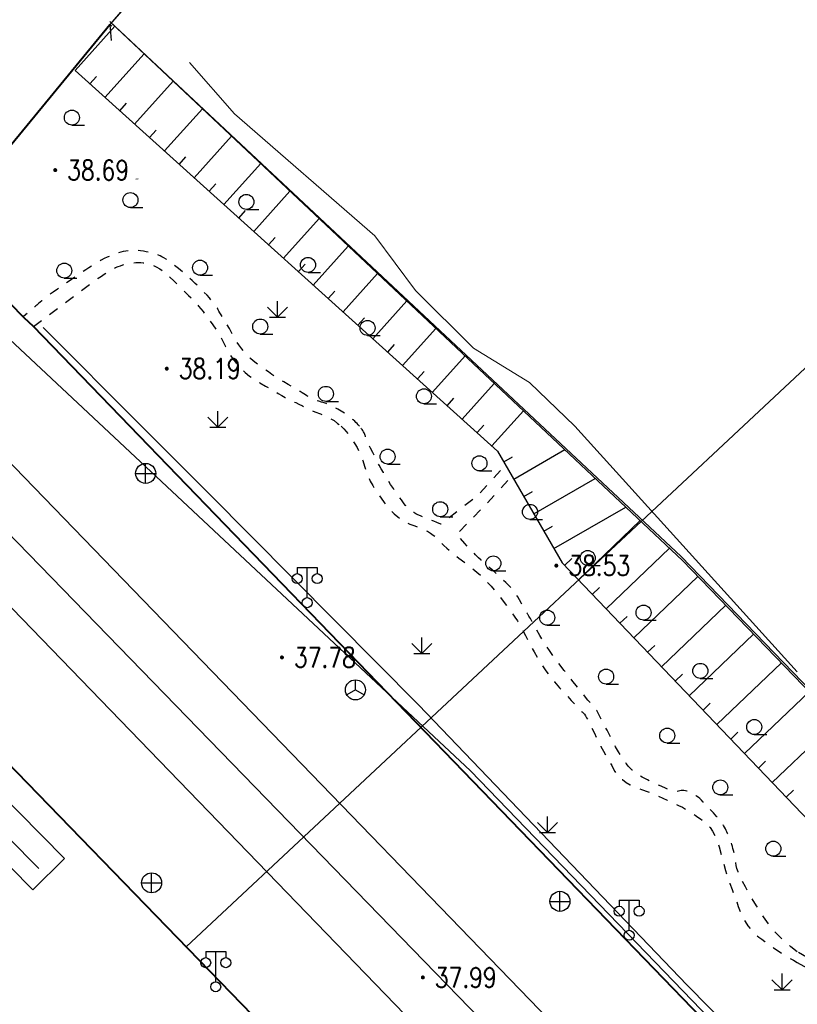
# Model space of a CAD drawing. Extents: x 39508475 to 39522402, y 3783947 to 3795549.
# Tile 269 of 323: x 39520672 to 39520750, y 3788692 to 3788791. Entities that reach past the tile are written whole.
import ezdxf
from ezdxf.enums import TextEntityAlignment as Align

# ---------------------------------------------------------------- set-up
doc = ezdxf.new("R2010")
doc.units = 0
doc.linetypes.add('X6', pattern=[2, 1, -1])
doc.layers.get('0').update_dxf_attribs({"linetype": 'CONTINUOUS'})
doc.layers.add('ASSIST', color=7, linetype='CONTINUOUS', plot=False)
for name, color, linetype in [('DLDW', 14, 'CONTINUOUS'), ('DLSS', 4, 'CONTINUOUS'), ('DMTZ', 3, 'CONTINUOUS'), ('GCD', 1, 'CONTINUOUS'), ('JCDL_GXD', 4, 'CONTINUOUS'), ('JCDL_JMDD_F', 231, 'CONTINUOUS'), ('JCDL_JTX_F', 100, 'CONTINUOUS'), ('JMD', 6, 'CONTINUOUS'), ('SXSS', 5, 'CONTINUOUS'), ('ZBTZ', 3, 'CONTINUOUS'), ('断面线', 2, 'CONTINUOUS')]:
    doc.layers.add(name, color=color, linetype=linetype)
doc.layers.add('JCDL_ZBX', color=3, linetype='CONTINUOUS', lineweight=0)
doc.styles.add('HZ', font='rs', dxfattribs={"width": 0.8, "bigfont": 'hztxt'})
doc.linetypes.add('1161', pattern='A,0,[149,AAA.SHX,S=0.15,R=0,X=0,Y=0],-1.6', length=1.6)
doc.linetypes.add('X4', pattern='A,0,-1e-09,[149,symbolx.shx,S=0.15,R=0,X=0,Y=0],-1.6', length=1.6)
doc.linetypes.add('X49', pattern='A,0,[5,symbolt.shx,S=1,R=0,X=0,Y=0],-10', length=10)

# ---------------------------------------------------------------- blocks, each defined once
blk = doc.blocks.new('9330003')
at = {"color": 0}
blk.add_line((0, -0.75), (1.25, -0.75), dxfattribs=at)
blk.add_circle((0, 0), 0.75, dxfattribs=at)
blk = doc.blocks.new('3521000')
at = {"color": 0}
for p, q in [((-1, 3.5), (1, 3.5)), ((0, 0.5), (0, 3.5))]:
    blk.add_line(p, q, dxfattribs=at)
at = {"color": 0, "linetype": 'Continuous', "flags": 128}
for points in [[(-1, 3.5), (-1, 2.9)], [(1, 3.5), (1, 2.9)]]:
    blk.add_lwpolyline(points, dxfattribs=at)
at = {"color": 0}
for centre in [(-1, 2.4), (1, 2.4), (0, 0)]:
    blk.add_circle(centre, 0.5, dxfattribs=at)
blk = doc.blocks.new('5250000')
at = {"color": 0}
for q in [(0, 1), (-0.866, -0.5), (0.866, -0.5)]:
    blk.add_line((0, 0), q, dxfattribs=at)
blk.add_circle((0, 0), 1, dxfattribs=at)
blk = doc.blocks.new('5441000')
at = {"color": 0}
for p, q in [((0, -1), (0, 1)), ((-1, 0), (1, 0))]:
    blk.add_line(p, q, dxfattribs=at)
blk.add_circle((0, 0), 1, dxfattribs=at)
blk = doc.blocks.new('gc124')
for p, q in [((-1, 1), (0, 0)), ((0, 0), (0, 1.6)), ((0, 0), (1, 1)), ((-0.8, 0), (0.8, 0))]:
    blk.add_line(p, q)
blk = doc.blocks.new('gc200')
at = {"const_width": 0.2}
blk.add_lwpolyline([(-0.1, 0, 1), (0.1, 0, 1)], format="xyb", close=True, dxfattribs=at)

msp = doc.modelspace()

# ---------------------------------------------------------------- linework, layer by layer
at = {"layer": 'ASSIST', "linetype": 'X4', "flags": 128}
msp.add_lwpolyline([(39521549.4478, 3787866.94308), (39521485.23082, 3787955.74028), (39521418.15135, 3788036.68452), (39521316.64976, 3788142.38434), (39521202.54916, 3788258.77978), (39521068.85743, 3788396.51837), (39520980.51679, 3788487.63202), (39520896.91066, 3788573.46943), (39520797.87919, 3788675.15176), (39520738.54228, 3788736.60369), (39520681.49925, 3788790.2448)], dxfattribs=at)
at = {"layer": 'DLSS', "linetype": 'Continuous'}
for p, q in [((39520737.42181, 3788854.77108), (39520681.36781, 3788790.10809)), ((39520681.36781, 3788790.10809), (39520681.48162, 3788788.51214))]:
    msp.add_line(p, q, dxfattribs=at)
at = {"layer": 'DLSS', "linetype": 'Continuous', "lineweight": 40}
for points in [[(39520683.33749, 3788750.00009), (39520673.7178, 3788759.94608), (39520672.7978, 3788760.83109), (39520664.3288, 3788769.42909), (39520681.36781, 3788790.10809)], [(39520749.9998, 3788681.07652), (39520683.33749, 3788750.00009)], [(39520647.43681, 3788740.81908), (39520712.66681, 3788673.62409), (39520727.5838, 3788658.12608), (39520749.9998, 3788635.00021)]]:
    msp.add_lwpolyline(points, dxfattribs=at)
at = {"layer": 'DLSS', "linetype": 'X6', "flags": 128}
for points in [[(39520706.29845, 3788750.00009), (39520706.25673, 3788750.04812), (39520706.16343, 3788750.14859), (39520706.05225, 3788750.26265), (39520705.93179, 3788750.38122), (39520705.80367, 3788750.49865), (39520705.65529, 3788750.62582), (39520705.47536, 3788750.77298), (39520705.29037, 3788750.92037), (39520705.12293, 3788751.04843), (39520704.95885, 3788751.16755), (39520704.78369, 3788751.28868), (39520704.60939, 3788751.40552), (39520704.44852, 3788751.50852), (39520704.28714, 3788751.60617), (39520704.11136, 3788751.70731), (39520703.93286, 3788751.80658), (39520703.76123, 3788751.8972), (39520703.58102, 3788751.98693), (39520703.3773, 3788752.0836), (39520703.16657, 3788752.17843), (39520702.96004, 3788752.26127), (39520702.73876, 3788752.33889), (39520702.48472, 3788752.41838), (39520702.23017, 3788752.49815), (39520702.00696, 3788752.57682), (39520701.79679, 3788752.66167), (39520701.58053, 3788752.75954), (39520701.37324, 3788752.85882), (39520701.19679, 3788752.94895), (39520701.03721, 3788753.03759), (39520700.87943, 3788753.13252), (39520700.71804, 3788753.23189), (39520700.54488, 3788753.33719), (39520700.34281, 3788753.45876), (39520700.09656, 3788753.60585), (39520699.82425, 3788753.76812), (39520699.52432, 3788753.94663), (39520699.16647, 3788754.15941), (39520698.72417, 3788754.42224), (39520698.27455, 3788754.693), (39520697.88923, 3788754.93554), (39520697.53745, 3788755.17021), (39520697.1863, 3788755.41789), (39520696.84911, 3788755.66068), (39520696.54976, 3788755.87698), (39520696.26337, 3788756.08483), (39520695.96424, 3788756.30283), (39520695.66878, 3788756.52876), (39520695.39617, 3788756.7664), (39520695.12281, 3788757.03892), (39520694.82515, 3788757.36722), (39520694.52405, 3788757.72826), (39520694.23776, 3788758.12374), (39520693.94077, 3788758.59345), (39520693.60821, 3788759.17233), (39520693.2864, 3788759.74542), (39520693.02979, 3788760.1934), (39520692.81972, 3788760.54787), (39520692.63453, 3788760.84653), (39520692.47186, 3788761.10576), (39520692.34636, 3788761.31212), (39520692.24935, 3788761.48056), (39520692.17028, 3788761.62851), (39520692.09063, 3788761.77279), (39520691.99143, 3788761.92746), (39520691.8618, 3788762.10781), (39520691.69285, 3788762.32748), (39520691.50379, 3788762.56276), (39520691.2986, 3788762.80169), (39520691.0568, 3788763.06693), (39520690.76027, 3788763.37937), (39520690.45291, 3788763.69649), (39520690.17043, 3788763.97927), (39520689.88848, 3788764.25132), (39520689.58267, 3788764.53696), (39520689.26852, 3788764.82415), (39520688.95529, 3788765.10203), (39520688.61378, 3788765.3958), (39520688.21662, 3788765.72963), (39520687.82486, 3788766.05198), (39520687.50359, 3788766.30263), (39520687.22856, 3788766.49912), (39520686.97252, 3788766.66254), (39520686.73811, 3788766.80273), (39520686.54433, 3788766.91199), (39520686.3764, 3788766.99798), (39520686.21786, 3788767.0699), (39520686.05986, 3788767.13447), (39520685.89399, 3788767.19284), (39520685.7041, 3788767.24997), (39520685.47561, 3788767.31088), (39520685.23249, 3788767.36961), (39520684.98766, 3788767.41857), (39520684.71811, 3788767.46152), (39520684.40242, 3788767.50262), (39520684.08241, 3788767.53614), (39520683.79662, 3788767.55057), (39520683.52115, 3788767.54571), (39520683.23142, 3788767.5226), (39520682.94631, 3788767.48854), (39520682.68817, 3788767.44257), (39520682.4351, 3788767.37941), (39520682.16484, 3788767.29492), (39520681.89342, 3788767.20154), (39520681.63597, 3788767.10502), (39520681.36957, 3788766.99609), (39520681.0719, 3788766.86628), (39520680.77058, 3788766.72688), (39520680.49046, 3788766.58196), (39520680.20712, 3788766.4175), (39520679.89632, 3788766.2208), (39520679.57902, 3788766.01471), (39520679.27126, 3788765.81503), (39520678.94507, 3788765.60362), (39520678.57365, 3788765.3631), (39520678.17765, 3788765.10413), (39520677.75913, 3788764.82342), (39520677.27712, 3788764.49295), (39520676.69481, 3788764.08795), (39520676.12512, 3788763.68899), (39520675.69051, 3788763.38122), (39520675.36145, 3788763.14335), (39520675.1015, 3788762.94953), (39520674.88112, 3788762.78136), (39520674.7006, 3788762.63982), (39520674.54636, 3788762.51385), (39520674.40309, 3788762.3914), (39520674.27077, 3788762.27648), (39520674.1577, 3788762.17883), (39520674.05489, 3788762.09072), (39520673.95267, 3788762.00382), (39520673.85705, 3788761.92255), (39520673.779, 3788761.85554), (39520673.71267, 3788761.7977), (39520673.65145, 3788761.74335), (39520673.59183, 3788761.69019), (39520673.53154, 3788761.63684), (39520673.46489, 3788761.57828), (39520673.3866, 3788761.50986), (39520673.29015, 3788761.42569), (39520673.15529, 3788761.30801), (39520672.96626, 3788761.14305), (39520672.71084, 3788760.92016)], [(39520673.7178, 3788759.94608), (39520676.51787, 3788762.04524), (39520678.45094, 3788763.48795), (39520679.62659, 3788764.35522), (39520680.20377, 3788764.76557), (39520680.53702, 3788764.99232), (39520680.79657, 3788765.17007), (39520681.00064, 3788765.31142), (39520681.17105, 3788765.43132), (39520681.33246, 3788765.53974), (39520681.50274, 3788765.63794), (39520681.69852, 3788765.73425), (39520681.93478, 3788765.83715), (39520682.18109, 3788765.93714), (39520682.41461, 3788766.02256), (39520682.6561, 3788766.10018), (39520682.92582, 3788766.1773), (39520683.1972, 3788766.24621), (39520683.44491, 3788766.293), (39520683.69015, 3788766.32023), (39520683.9543, 3788766.33173), (39520684.21517, 3788766.33461), (39520684.44807, 3788766.3295), (39520684.67249, 3788766.31526), (39520684.90846, 3788766.29136), (39520685.14969, 3788766.25309), (39520685.39389, 3788766.18492), (39520685.66414, 3788766.07801), (39520685.9818, 3788765.92608), (39520686.33087, 3788765.72704), (39520686.71908, 3788765.4432), (39520687.18593, 3788765.0411), (39520687.76578, 3788764.49495), (39520688.3476, 3788763.93131), (39520688.82185, 3788763.4635), (39520689.22404, 3788763.05565), (39520689.59436, 3788762.66799), (39520689.93106, 3788762.30679), (39520690.207, 3788761.99831), (39520690.44299, 3788761.71804), (39520690.66242, 3788761.43964), (39520690.87803, 3788761.15676), (39520691.09963, 3788760.85969), (39520691.34841, 3788760.51951), (39520691.64381, 3788760.11009), (39520691.95183, 3788759.6646), (39520692.24801, 3788759.18896), (39520692.55906, 3788758.63623), (39520692.91071, 3788757.96452), (39520693.273, 3788757.29152), (39520693.62399, 3788756.73399), (39520693.99556, 3788756.24926), (39520694.41825, 3788755.78997), (39520694.85929, 3788755.36216), (39520695.2998, 3788754.99568), (39520695.78089, 3788754.66131), (39520696.34105, 3788754.32774), (39520696.89707, 3788754.01222), (39520697.36265, 3788753.74565), (39520697.77387, 3788753.50713), (39520698.17038, 3788753.27394), (39520698.53981, 3788753.05815), (39520698.8493, 3788752.88499), (39520699.12286, 3788752.74177), (39520699.38686, 3788752.61385), (39520699.65026, 3788752.489), (39520699.92158, 3788752.35728), (39520700.22683, 3788752.20584), (39520700.58981, 3788752.02308), (39520700.97847, 3788751.83179), (39520701.38019, 3788751.64831), (39520701.83358, 3788751.45614), (39520702.37388, 3788751.23933), (39520702.91158, 3788751.01513), (39520703.3552, 3788750.79517), (39520703.73849, 3788750.55926), (39520704.09912, 3788750.28822), (39520704.43095, 3788750.01061), (39520704.44206, 3788750.00009)], [(39520704.44206, 3788750.00009), (39520704.70607, 3788749.74999), (39520704.94554, 3788749.48341), (39520705.17275, 3788749.1883), (39520705.39061, 3788748.88331), (39520705.59496, 3788748.57967), (39520705.80379, 3788748.2491), (39520706.03481, 3788747.86509), (39520706.26132, 3788747.45815), (39520706.45325, 3788747.04148), (39520706.6257, 3788746.57534), (39520706.79503, 3788746.02321), (39520706.96722, 3788745.46627), (39520707.15044, 3788744.98206), (39520707.36269, 3788744.5313), (39520707.62011, 3788744.07252), (39520707.89141, 3788743.62503), (39520708.15575, 3788743.21668), (39520708.43729, 3788742.81252), (39520708.75902, 3788742.37731), (39520709.09011, 3788741.9544), (39520709.40682, 3788741.59638), (39520709.73755, 3788741.27512), (39520710.10981, 3788740.96009), (39520710.49796, 3788740.66745), (39520710.88838, 3788740.43027), (39520711.31775, 3788740.23092), (39520711.82019, 3788740.04934), (39520712.31551, 3788739.87643), (39520712.71814, 3788739.70968), (39520713.05809, 3788739.53403), (39520713.3695, 3788739.33496), (39520713.64801, 3788739.13697), (39520713.86442, 3788738.96536), (39520714.03388, 3788738.80626), (39520714.17457, 3788738.64498), (39520714.3162, 3788738.47821), (39520714.48917, 3788738.29854), (39520714.71221, 3788738.08812), (39520715.00081, 3788737.83109), (39520715.33415, 3788737.54546), (39520715.72523, 3788737.22761), (39520716.21533, 3788736.84519), (39520716.83928, 3788736.37007), (39520717.47587, 3788735.87803), (39520718.01346, 3788735.43209), (39520718.49416, 3788734.99436), (39520718.96381, 3788734.5264), (39520719.42223, 3788734.04007), (39520719.86078, 3788733.53333), (39520720.31881, 3788732.95716), (39520720.8344, 3788732.26706), (39520721.31799, 3788731.60729), (39520721.65581, 3788731.14505), (39520721.86746, 3788730.85336), (39520721.98081, 3788730.69408), (39520722.05037, 3788730.59396), (39520722.09761, 3788730.52442), (39520722.12511, 3788730.48147), (39520722.13674, 3788730.45938), (39520722.14771, 3788730.43674), (39520722.17274, 3788730.3917), (39520722.21532, 3788730.31821), (39520722.27781, 3788730.21208), (39520722.37818, 3788730.03319), (39520722.56305, 3788729.68643), (39520722.85664, 3788729.12565), (39520723.27605, 3788728.31861), (39520723.72295, 3788727.47449), (39520724.1198, 3788726.77445), (39520724.49956, 3788726.16488), (39520724.89633, 3788725.58626), (39520725.30769, 3788725.02555), (39520725.74219, 3788724.48323), (39520726.24236, 3788723.91013), (39520726.84642, 3788723.25907), (39520727.42773, 3788722.64311), (39520727.84246, 3788722.20184), (39520728.11571, 3788721.90835), (39520728.28181, 3788721.72608), (39520728.39766, 3788721.59852), (39520728.48224, 3788721.51048), (39520728.54087, 3788721.45697), (39520728.58059, 3788721.43076), (39520728.61856, 3788721.40374), (39520728.67062, 3788721.34719), (39520728.7428, 3788721.2534), (39520728.8398, 3788721.11709), (39520728.96516, 3788720.91747), (39520729.14383, 3788720.58591), (39520729.39689, 3788720.08058), (39520729.74057, 3788719.37101), (39520730.09542, 3788718.64048), (39520730.39049, 3788718.0564), (39520730.64844, 3788717.57621), (39520730.89436, 3788717.15054), (39520731.12117, 3788716.76492), (39520731.30732, 3788716.43514), (39520731.46687, 3788716.13495), (39520731.61561, 3788715.83617), (39520731.77307, 3788715.5467), (39520731.96532, 3788715.28144), (39520732.2132, 3788715.01759), (39520732.53388, 3788714.73224), (39520732.89878, 3788714.45199), (39520733.3127, 3788714.20726), (39520733.81834, 3788713.9781), (39520734.45243, 3788713.74354), (39520735.09539, 3788713.51503), (39520735.63437, 3788713.30866), (39520736.11121, 3788713.10693), (39520736.5718, 3788712.89208), (39520737.00851, 3788712.68207), (39520737.39561, 3788712.4985), (39520737.76524, 3788712.32638), (39520738.15064, 3788712.14999), (39520738.52553, 3788711.97327), (39520738.8557, 3788711.79992), (39520739.16834, 3788711.614), (39520739.49178, 3788711.40042), (39520739.80398, 3788711.18683), (39520740.07437, 3788711.00088), (39520740.32482, 3788710.82747), (39520740.57845, 3788710.65065), (39520740.8265, 3788710.45974), (39520741.05597, 3788710.23341), (39520741.28679, 3788709.94758), (39520741.5388, 3788709.58208), (39520741.78736, 3788709.15846), (39520742.00525, 3788708.65433), (39520742.21031, 3788708.01598), (39520742.42124, 3788707.19845), (39520742.63031, 3788706.36188), (39520742.82842, 3788705.65203), (39520743.03319, 3788705.01295), (39520743.2618, 3788704.38408), (39520743.49071, 3788703.7774), (39520743.69664, 3788703.22167), (39520743.89692, 3788702.66912), (39520744.1093, 3788702.0718), (39520744.32686, 3788701.49223), (39520744.5466, 3788701.00635), (39520744.78924, 3788700.57644), (39520745.07399, 3788700.16111), (39520745.36391, 3788699.77965), (39520745.62595, 3788699.47689), (39520745.8823, 3788699.231), (39520746.15554, 3788699.01643), (39520746.4461, 3788698.80546), (39520746.76747, 3788698.57307), (39520747.15223, 3788698.2958), (39520747.62881, 3788697.95309), (39520748.17321, 3788697.5769), (39520748.81268, 3788697.1739), (39520749.61478, 3788696.7042), (39520749.9998, 3788696.48868)], [(39520720.34975, 3788745.58536), (39520718.09281, 3788743.07809), (39520714.41981, 3788740.23309), (39520714.008, 3788740.39329), (39520713.68921, 3788740.51954), (39520713.44125, 3788740.62084), (39520713.23734, 3788740.70785), (39520713.04772, 3788740.78922), (39520712.85342, 3788740.86938), (39520712.6359, 3788740.95572), (39520712.37812, 3788741.05523), (39520712.11961, 3788741.16008), (39520711.89932, 3788741.26649), (39520711.69981, 3788741.38452), (39520711.50225, 3788741.5235), (39520711.31631, 3788741.66746), (39520711.16041, 3788741.8042), (39520711.02244, 3788741.94591), (39520710.88912, 3788742.10446), (39520710.7562, 3788742.27175), (39520710.61975, 3788742.44631), (39520710.46671, 3788742.64504), (39520710.28513, 3788742.88329), (39520710.09072, 3788743.14512), (39520709.88948, 3788743.43241), (39520709.66205, 3788743.77408), (39520709.39078, 3788744.19555), (39520709.1174, 3788744.62777), (39520708.8821, 3788745.00982), (39520708.666, 3788745.37331), (39520708.44897, 3788745.75103), (39520708.23636, 3788746.13157), (39520708.03687, 3788746.50565), (39520707.83291, 3788746.9077), (39520707.60722, 3788747.37033), (39520707.39302, 3788747.81581), (39520707.23223, 3788748.15343), (39520707.11421, 3788748.40592), (39520707.02553, 3788748.60154), (39520706.95449, 3788748.76433), (39520706.90275, 3788748.89358), (39520706.86704, 3788748.9986), (39520706.84308, 3788749.09031), (39520706.82026, 3788749.17677), (39520706.78885, 3788749.2621), (39520706.74522, 3788749.35419), (39520706.68652, 3788749.46047), (39520706.62293, 3788749.5678), (39520706.56093, 3788749.66385), (39520706.49486, 3788749.75666), (39520706.41933, 3788749.8545), (39520706.33938, 3788749.95297), (39520706.29845, 3788750.00009)], [(39520749.9998, 3788697.56254), (39520749.3594, 3788698.03453), (39520748.61952, 3788698.68953), (39520747.903, 3788699.40324), (39520747.25218, 3788700.16803), (39520746.61162, 3788701.05955), (39520745.92521, 3788702.14521), (39520745.28396, 3788703.20964), (39520744.81299, 3788704.02142), (39520744.48224, 3788704.63572), (39520744.25252, 3788705.12054), (39520744.07954, 3788705.53246), (39520743.96188, 3788705.87295), (39520743.89307, 3788706.16798), (39520743.86346, 3788706.44647), (39520743.84396, 3788706.70964), (39520743.81309, 3788706.94713), (39520743.76703, 3788707.17903), (39520743.70295, 3788707.4258), (39520743.63502, 3788707.66679), (39520743.57448, 3788707.87698), (39520743.51628, 3788708.07349), (39520743.45522, 3788708.27434), (39520743.39345, 3788708.47027), (39520743.33258, 3788708.6483), (39520743.267, 3788708.82361), (39520743.19141, 3788709.01155), (39520743.11461, 3788709.19616), (39520743.04449, 3788709.35902), (39520742.97504, 3788709.51355), (39520742.90022, 3788709.67374), (39520742.82189, 3788709.83316), (39520742.73924, 3788709.9848), (39520742.64421, 3788710.14221), (39520742.52952, 3788710.31854), (39520742.40614, 3788710.49823), (39520742.27848, 3788710.66823), (39520742.13426, 3788710.84365), (39520741.96227, 3788711.03922), (39520741.78603, 3788711.23503), (39520741.62582, 3788711.41135), (39520741.468, 3788711.58305), (39520741.29874, 3788711.76531), (39520741.12834, 3788711.94791), (39520740.9662, 3788712.12088), (39520740.79785, 3788712.29959), (39520740.60921, 3788712.49904), (39520740.42148, 3788712.69251), (39520740.25649, 3788712.84875), (39520740.10071, 3788712.97932), (39520739.93997, 3788713.09742), (39520739.78395, 3788713.20407), (39520739.64586, 3788713.29157), (39520739.51427, 3788713.36655), (39520739.37731, 3788713.43642), (39520739.24064, 3788713.49987), (39520739.1101, 3788713.55076), (39520738.974, 3788713.59279), (39520738.821, 3788713.63028), (39520738.66837, 3788713.65831), (39520738.53366, 3788713.6648), (39520738.40577, 3788713.64859), (39520738.27311, 3788713.61002), (39520738.13327, 3788713.57315), (39520737.97836, 3788713.56339), (39520737.79268, 3788713.58203), (39520737.56253, 3788713.62854), (39520737.28233, 3788713.70777), (39520736.90872, 3788713.84929), (39520736.39911, 3788714.07142), (39520735.71979, 3788714.38724), (39520735.03643, 3788714.71733), (39520734.51164, 3788714.99302), (39520734.10937, 3788715.23562), (39520733.78558, 3788715.4686), (39520733.5138, 3788715.68568), (39520733.30683, 3788715.86859), (39520733.15063, 3788716.03162), (39520733.02788, 3788716.19035), (39520732.91038, 3788716.35814), (39520732.77393, 3788716.55516), (39520732.6042, 3788716.80224), (39520732.38908, 3788717.11692), (39520732.14064, 3788717.50292), (39520731.84581, 3788718.01786), (39520731.47325, 3788718.72041), (39520730.99665, 3788719.65707), (39520730.53005, 3788720.57853), (39520730.19505, 3788721.22404), (39520729.97113, 3788721.6313), (39520729.83052, 3788721.85354), (39520729.7298, 3788721.99237), (39520729.65567, 3788722.08638), (39520729.6034, 3788722.14068), (39520729.56681, 3788722.16296), (39520729.52886, 3788722.1848), (39520729.47151, 3788722.23747), (39520729.38781, 3788722.32839), (39520729.27253, 3788722.46254), (39520729.09141, 3788722.68123), (39520728.76048, 3788723.08968), (39520728.23653, 3788723.74161), (39520727.48891, 3788724.67489), (39520726.72143, 3788725.64016), (39520726.12286, 3788726.4122), (39520725.65111, 3788727.04735), (39520725.25582, 3788727.61083), (39520724.90298, 3788728.1358), (39520724.59066, 3788728.62635), (39520724.29299, 3788729.12548), (39520723.98314, 3788729.67566), (39520723.69797, 3788730.19083), (39520723.49293, 3788730.5585), (39520723.35545, 3788730.80093), (39520723.26853, 3788730.94854), (39520723.20645, 3788731.05089), (39520723.16225, 3788731.12331), (39520723.13329, 3788731.17012), (39520723.11589, 3788731.1973), (39520723.09886, 3788731.2238), (39520723.07126, 3788731.26803), (39520723.02967, 3788731.33559), (39520722.97153, 3788731.43054), (39520722.89757, 3788731.55475), (39520722.79656, 3788731.73218), (39520722.65683, 3788731.98377), (39520722.46924, 3788732.32563), (39520722.27046, 3788732.68002), (39520722.08865, 3788732.97864), (39520721.90822, 3788733.24482), (39520721.71348, 3788733.50401), (39520721.51541, 3788733.75125), (39520721.32247, 3788733.97252), (39520721.11704, 3788734.18635), (39520720.88232, 3788734.4118), (39520720.64454, 3788734.63464), (39520720.42763, 3788734.83869), (39520720.213, 3788735.04149), (39520719.98197, 3788735.26063), (39520719.75194, 3788735.47642), (39520719.5411, 3788735.66658), (39520719.33134, 3788735.84679), (39520719.10444, 3788736.03337), (39520718.87525, 3788736.22263), (39520718.65689, 3788736.41289), (39520718.42985, 3788736.62203), (39520718.17516, 3788736.86668), (39520717.8642, 3788737.17811), (39520717.42583, 3788737.63809), (39520716.80862, 3788738.30179), (39520715.97281, 3788739.21109), (39520718.9708, 3788742.25009), (39520721.28177, 3788744.80152)], [(39520902.45181, 3788551.69608), (39520899.82741, 3788548.94619), (39520899.02022, 3788547.61258), (39520898.14286, 3788546.62993), (39520896.7088, 3788545.60309), (39520896.48358, 3788546.03753), (39520896.21404, 3788547.09318), (39520895.33808, 3788549.99061), (39520894.10274, 3788552.46129), (39520892.0139, 3788555.53839), (39520889.92505, 3788557.89677), (39520886.71138, 3788560.74927), (39520884.70608, 3788562.10771), (39520883.80047, 3788563.1427), (39520882.40971, 3788565.27736), (39520881.40707, 3788567.18562), (39520880.43676, 3788569.32028), (39520879.30474, 3788572.58696), (39520877.91397, 3788574.65694), (39520876.55555, 3788576.11239), (39520874.09746, 3788577.37378), (39520871.57467, 3788579.12033), (39520870.37797, 3788580.54343), (39520868.56674, 3788583.71309), (39520867.13626, 3788586.87917), (39520865.47296, 3788589.44812), (39520863.36405, 3788592.39633), (39520861.4688, 3788594.10209), (39520859.63809, 3788596.65883), (39520857.32502, 3788599.2342), (39520854.70195, 3788601.80959), (39520853.79323, 3788602.15326), (39520852.38952, 3788602.27711), (39520851.18989, 3788602.14154), (39520848.15981, 3788601.28808), (39520846.79434, 3788600.9452), (39520845.78459, 3788602.08168), (39520844.98787, 3788602.96889), (39520844.34719, 3788603.66932), (39520843.79538, 3788604.25761), (39520843.26556, 3788604.81171), (39520842.70749, 3788605.3837), (39520842.06668, 3788606.02852), (39520841.29406, 3788606.79634), (39520840.5046, 3788607.57909), (39520839.80052, 3788608.27999), (39520839.12302, 3788608.95784), (39520838.41158, 3788609.67293), (39520837.69613, 3788610.39016), (39520837.00355, 3788611.07603), (39520836.271, 3788611.79207), (39520835.43822, 3788612.59785), (39520834.62854, 3788613.38663), (39520833.98271, 3788614.03883), (39520833.4538, 3788614.60419), (39520832.98726, 3788615.13815), (39520832.5651, 3788615.63829), (39520832.20283, 3788616.07667), (39520831.87152, 3788616.48918), (39520831.54021, 3788616.91343), (39520831.23696, 3788617.31863), (39520831.01108, 3788617.6596), (39520830.84779, 3788617.96295), (39520830.72825, 3788618.25774), (39520830.63795, 3788618.53403), (39520830.58446, 3788618.76793), (39520830.56581, 3788618.97783), (39520830.57773, 3788619.18368), (39520830.59861, 3788619.385), (39520830.61358, 3788619.57788), (39520830.62357, 3788619.77966), (39520830.6298, 3788620.00709), (39520830.63918, 3788620.23717), (39520830.66099, 3788620.4489), (39520830.69826, 3788620.66056), (39520830.75306, 3788620.89045), (39520830.80468, 3788621.12119), (39520830.83001, 3788621.33611), (39520830.82925, 3788621.55398), (39520830.80432, 3788621.79339), (39520830.76902, 3788622.02965), (39520830.72933, 3788622.2357), (39520830.68117, 3788622.4283), (39520830.62102, 3788622.62512), (39520830.54443, 3788622.83301), (39520830.43448, 3788623.06723), (39520830.27817, 3788623.35182), (39520830.06552, 3788623.70754), (39520829.75812, 3788624.15943), (39520829.24594, 3788624.80518), (39520828.46435, 3788625.72103), (39520827.36624, 3788626.96564), (39520826.21833, 3788628.24547), (39520825.24975, 3788629.29359), (39520824.38467, 3788630.18898), (39520823.54052, 3788631.02053), (39520822.7247, 3788631.80068), (39520821.96601, 3788632.503), (39520821.19823, 3788633.18674), (39520820.35572, 3788633.91237), (39520819.52852, 3788634.60401), (39520818.81826, 3788635.1601), (39520818.16812, 3788635.62148), (39520817.5174, 3788636.03518), (39520816.89245, 3788636.39983), (39520816.33906, 3788636.67696), (39520815.8114, 3788636.8853), (39520815.26192, 3788637.04805), (39520814.72681, 3788637.19943), (39520814.25311, 3788637.36504), (39520813.80157, 3788637.56153), (39520813.33152, 3788637.80354), (39520812.88058, 3788638.04555), (39520812.5008, 3788638.24211), (39520812.16252, 3788638.40785), (39520811.83339, 3788638.55942), (39520811.50178, 3788638.73528), (39520811.1542, 3788638.99226), (39520810.75685, 3788639.36103), (39520810.27918, 3788639.86495), (39520809.73749, 3788640.55269), (39520809.09969, 3788641.61179), (39520808.2983, 3788643.17167), (39520807.27649, 3788645.32913), (39520806.23699, 3788647.51338), (39520805.36915, 3788649.17389), (39520804.60595, 3788650.42292), (39520803.87352, 3788651.39954), (39520803.19018, 3788652.19895), (39520802.61132, 3788652.78249), (39520802.09142, 3788653.187), (39520801.58109, 3788653.46097), (39520801.05728, 3788653.73553), (39520800.48672, 3788654.14221), (39520799.81226, 3788654.72987), (39520798.98352, 3788655.53554), (39520798.02885, 3788656.54447), (39520796.88144, 3788657.89548), (39520795.41825, 3788659.74288), (39520793.53684, 3788662.20863), (39520791.63789, 3788664.67455), (39520790.10886, 3788666.52258), (39520788.83719, 3788667.87479), (39520787.69352, 3788668.88554), (39520786.64752, 3788669.69889), (39520785.74264, 3788670.30975), (39520784.90588, 3788670.75862), (39520784.0598, 3788671.09652), (39520783.23342, 3788671.40009), (39520782.4706, 3788671.71997), (39520781.70527, 3788672.08741), (39520780.87152, 3788672.53053), (39520780.01852, 3788673.00164), (39520779.18087, 3788673.47415), (39520778.28157, 3788673.99236), (39520777.2476, 3788674.59756), (39520776.26693, 3788675.17013), (39520775.5678, 3788675.56582), (39520775.10795, 3788675.80711), (39520774.82953, 3788675.92654), (39520774.63295, 3788675.99227), (39520774.48045, 3788676.03188), (39520774.3614, 3788676.04694), (39520774.26298, 3788676.04061), (39520774.17218, 3788676.03139), (39520774.08172, 3788676.03563), (39520773.98319, 3788676.05483), (39520773.86868, 3788676.0895), (39520773.75143, 3788676.12982), (39520773.6426, 3788676.1702), (39520773.5327, 3788676.21442), (39520773.41232, 3788676.26601), (39520773.29526, 3788676.3212), (39520773.19782, 3788676.37892), (39520773.1125, 3788676.44478), (39520773.03102, 3788676.52384), (39520772.95662, 3788676.60784), (39520772.89787, 3788676.69227), (39520772.85057, 3788676.78505), (39520772.80977, 3788676.89356), (39520772.77207, 3788677.00504), (39520772.73643, 3788677.10897), (39520772.69968, 3788677.21445), (39520772.65873, 3788677.33047), (39520772.618, 3788677.44785), (39520772.58204, 3788677.55841), (39520772.54789, 3788677.67193), (39520772.51245, 3788677.79799), (39520772.47876, 3788677.92679), (39520772.45115, 3788678.0506), (39520772.42754, 3788678.18058), (39520772.40559, 3788678.3275), (39520772.38692, 3788678.47719), (39520772.37565, 3788678.6176), (39520772.37132, 3788678.76109), (39520772.37305, 3788678.91982), (39520772.37597, 3788679.08504), (39520772.37613, 3788679.25295), (39520772.37333, 3788679.43945), (39520772.36753, 3788679.65923), (39520772.36184, 3788679.89864), (39520772.35941, 3788680.15886), (39520772.36029, 3788680.46591), (39520772.36431, 3788680.84275), (39520772.36525, 3788681.22429), (39520772.35457, 3788681.54895), (39520772.33032, 3788681.84243), (39520772.29143, 3788682.13243), (39520772.2455, 3788682.41148), (39520772.19479, 3788682.66385), (39520772.13417, 3788682.91093), (39520772.05915, 3788683.17446), (39520771.98112, 3788683.42997), (39520771.90919, 3788683.64691), (39520771.83714, 3788683.84238), (39520771.75874, 3788684.03489), (39520771.68234, 3788684.21394), (39520771.61777, 3788684.35884), (39520771.55996, 3788684.48033), (39520771.5034, 3788684.59068), (39520771.44077, 3788684.70138), (39520771.36013, 3788684.82421), (39520771.25246, 3788684.97164), (39520771.11052, 3788685.15454), (39520770.93906, 3788685.36127), (39520770.72053, 3788685.5982), (39520770.43063, 3788685.88994), (39520770.04974, 3788686.25754), (39520769.65235, 3788686.63249), (39520769.30047, 3788686.95179), (39520768.96494, 3788687.24073), (39520768.61554, 3788687.52657), (39520768.26657, 3788687.80281), (39520767.93265, 3788688.0557), (39520767.58382, 3788688.30696), (39520767.19107, 3788688.57841), (39520766.80072, 3788688.84019), (39520766.4609, 3788689.05511), (39520766.144, 3788689.23939), (39520765.82091, 3788689.4113), (39520765.50841, 3788689.56762), (39520765.23132, 3788689.69337), (39520764.96663, 3788689.79779), (39520764.69053, 3788689.89153), (39520764.41814, 3788689.97872), (39520764.16731, 3788690.05857), (39520763.91639, 3788690.13793), (39520763.6437, 3788690.22369), (39520763.37739, 3788690.30282), (39520763.1504, 3788690.35723), (39520762.94474, 3788690.39001), (39520762.74104, 3788690.4056), (39520762.5278, 3788690.42805), (39520762.28631, 3788690.48656), (39520761.9917, 3788690.58955), (39520761.62252, 3788690.74254), (39520761.18279, 3788690.95406), (39520760.62314, 3788691.27684), (39520759.88146, 3788691.75018), (39520758.90746, 3788692.40353), (39520757.89436, 3788693.08669), (39520757.00578, 3788693.6719), (39520756.16891, 3788694.20586), (39520755.30753, 3788694.73855), (39520754.45211, 3788695.24862), (39520753.63759, 3788695.69765), (39520752.79121, 3788696.12259), (39520751.84228, 3788696.56196), (39520750.90406, 3788697.01478), (39520750.09794, 3788697.49021), (39520749.9998, 3788697.56254)], [(39520749.9998, 3788696.48868), (39520750.63647, 3788696.13231), (39520751.68789, 3788695.54674), (39520752.60166, 3788695.02568), (39520753.45188, 3788694.52572), (39520754.31681, 3788694.00209), (39520755.15905, 3788693.48118), (39520755.92405, 3788692.99148), (39520756.67699, 3788692.48978), (39520757.4838, 3788691.93365), (39520758.28977, 3788691.38375), (39520759.03955, 3788690.90543), (39520759.79861, 3788690.45987), (39520760.6318, 3788690.00608), (39520761.48202, 3788689.57096), (39520762.30503, 3788689.19548), (39520763.17551, 3788688.84944), (39520764.16505, 3788688.50071), (39520765.1306, 3788688.15898), (39520765.911, 3788687.8392), (39520766.564, 3788687.51327), (39520767.15566, 3788687.15352), (39520767.69363, 3788686.79708), (39520768.14502, 3788686.48363), (39520768.5449, 3788686.18739), (39520768.93173, 3788685.88147), (39520769.29256, 3788685.56709), (39520769.59484, 3788685.23909), (39520769.86201, 3788684.86569), (39520770.1198, 3788684.41809), (39520770.34841, 3788683.93768), (39520770.50596, 3788683.44107), (39520770.60136, 3788682.88051), (39520770.64754, 3788682.21243), (39520770.67852, 3788681.54289), (39520770.71678, 3788680.97684), (39520770.76651, 3788680.46986), (39520770.83112, 3788679.97369), (39520770.89465, 3788679.49781), (39520770.94033, 3788679.06707), (39520770.97097, 3788678.64489), (39520770.99036, 3788678.19417), (39520771.01292, 3788677.76216), (39520771.05549, 3788677.41028), (39520771.12369, 3788677.11221), (39520771.22147, 3788676.83813), (39520771.32916, 3788676.58749), (39520771.43456, 3788676.37749), (39520771.54736, 3788676.19184), (39520771.67672, 3788676.01265), (39520771.81169, 3788675.84642), (39520771.94551, 3788675.70948), (39520772.09062, 3788675.59142), (39520772.25867, 3788675.48062), (39520772.42984, 3788675.38729), (39520772.5866, 3788675.33483), (39520772.74244, 3788675.32169), (39520772.91089, 3788675.34377), (39520773.09153, 3788675.3651), (39520773.29313, 3788675.34917), (39520773.53627, 3788675.29144), (39520773.83881, 3788675.19009), (39520774.2118, 3788675.03506), (39520774.71958, 3788674.77573), (39520775.42066, 3788674.3793), (39520776.36095, 3788673.82193), (39520777.34533, 3788673.23541), (39520778.21203, 3788672.72947), (39520779.03239, 3788672.26346), (39520779.8808, 3788671.79409), (39520780.71455, 3788671.35097), (39520781.47988, 3788670.98353), (39520782.24269, 3788670.66364), (39520783.06908, 3788670.36008), (39520783.91516, 3788670.02217), (39520784.75192, 3788669.57331), (39520785.6568, 3788668.96244), (39520786.7028, 3788668.14909), (39520787.84573, 3788667.14218), (39520789.11465, 3788665.80439), (39520790.63848, 3788663.98356), (39520792.52952, 3788661.55903), (39520794.4045, 3788659.12698), (39520795.86799, 3788657.27795), (39520797.02305, 3788655.88694), (39520797.9928, 3788654.79908), (39520798.83767, 3788653.90018), (39520799.5237, 3788653.21882), (39520800.102, 3788652.70917), (39520800.63066, 3788652.31418), (39520801.14404, 3788651.92241), (39520801.6649, 3788651.42482), (39520802.24254, 3788650.76624), (39520802.92255, 3788649.90197), (39520803.64395, 3788648.89026), (39520804.37707, 3788647.67791), (39520805.19136, 3788646.13519), (39520806.15103, 3788644.15386), (39520807.09546, 3788642.20424), (39520807.85258, 3788640.78058), (39520808.47776, 3788639.79296), (39520809.03502, 3788639.12303), (39520809.53652, 3788638.62072), (39520809.95228, 3788638.26262), (39520810.31415, 3788638.02709), (39520810.65744, 3788637.8845), (39520811.00343, 3788637.76052), (39520811.37541, 3788637.5949), (39520811.81027, 3788637.36874), (39520812.3408, 3788637.06709), (39520812.9196, 3788636.73761), (39520813.53575, 3788636.40692), (39520814.24988, 3788636.04402), (39520815.11627, 3788635.62), (39520815.99195, 3788635.18547), (39520816.741, 3788634.78307), (39520817.42303, 3788634.37785), (39520818.10204, 3788633.93501), (39520818.74652, 3788633.49478), (39520819.29887, 3788633.09938), (39520819.80317, 3788632.71553), (39520820.3066, 3788632.3092), (39520820.81175, 3788631.88522), (39520821.32245, 3788631.43508), (39520821.88691, 3788630.91458), (39520822.5498, 3788630.28409), (39520823.27442, 3788629.58794), (39520824.07072, 3788628.82089), (39520825.01899, 3788627.90541), (39520826.18962, 3788626.7737), (39520827.3269, 3788625.62906), (39520828.1499, 3788624.66508), (39520828.70977, 3788623.80647), (39520829.0748, 3788622.97108), (39520829.31325, 3788622.16753), (39520829.39772, 3788621.42849), (39520829.32348, 3788620.69018), (39520829.09613, 3788619.88878), (39520828.85597, 3788619.11537), (39520828.73363, 3788618.48217), (39520828.72734, 3788617.94153), (39520828.82774, 3788617.43971), (39520828.96589, 3788616.99123), (39520829.10133, 3788616.65089), (39520829.24651, 3788616.39574), (39520829.41321, 3788616.1973), (39520829.60613, 3788615.99482), (39520829.84972, 3788615.72454), (39520830.17093, 3788615.35562), (39520830.59161, 3788614.86369), (39520831.23649, 3788614.1668), (39520832.39974, 3788613.02817), (39520834.23256, 3788611.30515), (39520836.84252, 3788608.89322), (39520839.45445, 3788606.48123), (39520841.29462, 3788604.75806), (39520842.47174, 3788603.61912), (39520843.13773, 3788602.92178), (39520843.61095, 3788602.37583), (39520844.06412, 3788601.80549), (39520844.53793, 3788601.15547), (39520845.07175, 3788600.37566), (39520843.53123, 3788599.19728), (39520835.98081, 3788592.35309)]]:
    msp.add_lwpolyline(points, dxfattribs=at)
at = {"layer": 'DMTZ', "linetype": 'Continuous'}
for p, q in [((39520677.87606, 3788785.49898), (39520681.85007, 3788789.91489)), ((39520680.84934, 3788782.82324), (39520684.76476, 3788787.17404)), ((39520679.3627, 3788784.16111), (39520680.03164, 3788784.90443)), ((39520683.82262, 3788780.14749), (39520687.67944, 3788784.43318)), ((39520682.33598, 3788781.48537), (39520683.00492, 3788782.22869)), ((39520686.7959, 3788777.47175), (39520690.59412, 3788781.69232)), ((39520685.30926, 3788778.80962), (39520685.9782, 3788779.55294)), ((39520689.76918, 3788774.796), (39520693.5088, 3788778.95146)), ((39520688.28254, 3788776.13388), (39520688.95148, 3788776.8772)), ((39520692.74246, 3788772.12026), (39520696.42349, 3788776.21061)), ((39520691.25582, 3788773.45813), (39520691.92476, 3788774.20145)), ((39520695.71574, 3788769.44452), (39520699.33817, 3788773.46975)), ((39520694.2291, 3788770.78239), (39520694.89804, 3788771.52571)), ((39520698.68902, 3788766.76877), (39520702.25285, 3788770.72889)), ((39520697.20238, 3788768.10664), (39520697.87132, 3788768.84996)), ((39520701.6623, 3788764.09303), (39520705.16754, 3788767.98804)), ((39520700.17566, 3788765.4309), (39520700.8446, 3788766.17422)), ((39520704.63558, 3788761.41728), (39520708.08222, 3788765.24718)), ((39520703.14894, 3788762.75515), (39520703.81787, 3788763.49847)), ((39520707.60886, 3788758.74154), (39520710.9969, 3788762.50632)), ((39520706.12222, 3788760.07941), (39520706.79115, 3788760.82273)), ((39520710.58214, 3788756.06579), (39520713.91158, 3788759.76546)), ((39520709.0955, 3788757.40367), (39520709.76443, 3788758.14699)), ((39520713.55542, 3788753.39005), (39520716.82627, 3788757.02461)), ((39520712.06878, 3788754.72792), (39520712.73771, 3788755.47124)), ((39520716.5287, 3788750.7143), (39520719.74095, 3788754.28375)), ((39520715.04206, 3788752.05218), (39520715.71099, 3788752.7955)), ((39520719.50198, 3788748.03856), (39520722.65563, 3788751.54289)), ((39520718.01534, 3788749.37643), (39520718.68427, 3788750.11975)), ((39520721.68807, 3788744.72506), (39520726.77884, 3788747.66559)), ((39520720.68772, 3788746.45691), (39520721.55364, 3788746.95709)), ((39520723.68877, 3788741.26136), (39520729.82192, 3788744.80399)), ((39520722.68842, 3788742.99321), (39520723.55434, 3788743.49339)), ((39520725.68947, 3788737.79767), (39520732.865, 3788741.94239)), ((39520728.13819, 3788734.6701), (39520734.31305, 3788740.5807)), ((39520724.68912, 3788739.52952), (39520725.55504, 3788740.02969)), ((39520730.90411, 3788731.78052), (39520737.23106, 3788737.83671)), ((39520726.75523, 3788736.11489), (39520727.47762, 3788736.80637)), ((39520733.67003, 3788728.89094), (39520740.07226, 3788735.01918)), ((39520729.52115, 3788733.22531), (39520730.24354, 3788733.91679)), ((39520736.43595, 3788726.00135), (39520742.85076, 3788732.14164)), ((39520732.28707, 3788730.33573), (39520733.00946, 3788731.02721)), ((39520739.20187, 3788723.11177), (39520745.62926, 3788729.2641)), ((39520735.05299, 3788727.44614), (39520735.77538, 3788728.13762)), ((39520741.96779, 3788720.22219), (39520748.40776, 3788726.38656)), ((39520737.81891, 3788724.55656), (39520738.5413, 3788725.24804)), ((39520744.73371, 3788717.33261), (39520751.18626, 3788723.50902)), ((39520740.58483, 3788721.66698), (39520741.30722, 3788722.35846)), ((39520747.49963, 3788714.44302), (39520753.96477, 3788720.63148)), ((39520743.35075, 3788718.7774), (39520744.07314, 3788719.46888)), ((39520746.11667, 3788715.88782), (39520746.83906, 3788716.5793)), ((39520748.88259, 3788712.99823), (39520749.60498, 3788713.68971))]:
    msp.add_line(p, q, dxfattribs=at)
at = {"layer": 'DMTZ', "linetype": 'Continuous', "flags": 128}
msp.add_lwpolyline([(39520677.87565, 3788785.49935), (39520720.06874, 3788747.52851), (39520726.5188, 3788736.36188), (39520790.34036, 3788669.68692), (39520837.33894, 3788626.33244), (39520854.61578, 3788608.44736), (39520890.23807, 3788570.30133), (39520974.22308, 3788482.27206), (39521063.71174, 3788391.91138), (39521136.52845, 3788313.12938), (39521192.9243, 3788257.54786), (39521255.64507, 3788188.91187), (39521311.50407, 3788136.61728), (39521366.22653, 3788079.29295), (39521408.49247, 3788034.15056), (39521475.99845, 3787954.88341), (39521547.36618, 3787862.12084)], dxfattribs=at)
at = {"layer": 'JCDL_JTX_F', "linetype": 'Continuous', "lineweight": 0}
msp.add_lwpolyline([(39520681.36781, 3788790.10809), (39520737.42181, 3788854.77108)], dxfattribs=at)
at = {"layer": 'JCDL_ZBX', "color": 114, "linetype": 'X49', "lineweight": 0, "true_color": 0x009944}
for points in [[(39520727.7828, 3788750.00009), (39520723.2738, 3788754.36309), (39520717.6818, 3788757.78009), (39520711.8658, 3788763.53909), (39520707.8298, 3788769.01409), (39520693.7908, 3788781.19009), (39520689.2958, 3788786.29709)], [(39520674.68066, 3788759.84614), (39520684.5287, 3788750.00009)], [(39520660.82679, 3788750.00009), (39520749.9998, 3788658.28502)], [(39520684.5287, 3788750.00009), (39520691.2833, 3788743.24686), (39520712.17832, 3788722.18824), (39520738.98653, 3788694.22781), (39520749.9998, 3788683.09598)], [(39520727.7828, 3788750.00009), (39520749.9998, 3788725.49709)], [(39520646.66707, 3788733.69517), (39520674.25321, 3788705.8681)]]:
    msp.add_lwpolyline(points, dxfattribs=at)
at = {"layer": 'JMD', "linetype": 'Continuous', "lineweight": 0}
for points in [[(39520681.36781, 3788790.10809), (39520681.54117, 3788789.92797)], [(39520683.9458, 3788774.66509), (39520684.19188, 3788774.70921)]]:
    msp.add_lwpolyline(points, dxfattribs=at)
at = {"layer": 'SXSS', "linetype": 'Continuous', "flags": 128}
for points in [[(39521641.88913, 3787760.50927), (39521597.24579, 3787804.62483), (39521549.70969, 3787867.1559), (39521484.86781, 3787955.21569), (39521418.42711, 3788036.56955), (39521349.81874, 3788107.55738), (39521316.47686, 3788142.16152), (39521255.3637, 3788206.05306), (39521203.09908, 3788258.31587), (39521069.47913, 3788396.50558), (39520980.52946, 3788487.82035), (39520897.06155, 3788573.71043), (39520797.87039, 3788675.44174), (39520738.41074, 3788737.00611), (39520681.3545, 3788790.38974)], [(39521620.80243, 3787739.17031), (39521574.64848, 3787784.77863), (39521525.68826, 3787849.18304), (39521461.15631, 3787936.82193), (39521395.98431, 3788016.62233), (39521328.23112, 3788086.72531), (39521294.83534, 3788121.3854), (39521233.91496, 3788185.07539), (39521181.70775, 3788237.28079), (39521047.95082, 3788375.61216), (39520959.02742, 3788466.89997), (39520875.5645, 3788552.78491), (39520776.341, 3788654.54938), (39520717.3596, 3788715.61857), (39520660.85806, 3788768.48321)]]:
    msp.add_lwpolyline(points, dxfattribs=at)
at = {"layer": 'ZBTZ', "linetype": '1161', "flags": 128}
for points in [[(39520749.9998, 3788650.82355), (39520653.94356, 3788750.00009)], [(39520667.8252, 3788750.00009), (39520749.9998, 3788665.1993)], [(39520676.82725, 3788706.87457), (39520673.66224, 3788703.75156), (39520643.98781, 3788733.82508), (39520647.15281, 3788736.94808), (39520676.82725, 3788706.87457)]]:
    msp.add_lwpolyline(points, dxfattribs=at)
at = {"layer": '断面线', "linetype": 'Continuous', "flags": 128}
msp.add_lwpolyline([(39520792.41687, 3788794.10713), (39520763.02177, 3788767.24457), (39520688.964, 3788698.04092)], dxfattribs=at)

# ---------------------------------------------------------------- block references
at = {"layer": 'DLDW', "linetype": 'Continuous'}
for p in [(39520701.06681, 3788732.39508), (39520733.2038, 3788699.20009)]:
    msp.add_blockref('3521000', p, dxfattribs=at)
at = {"layer": 'GCD', "linetype": 'Continuous'}
ref = msp.add_blockref('gc200', (39520675.8979, 3788775.563, 38.69), dxfattribs=at)
ref.add_attrib('height', '38.69', dxfattribs={"linetype": 'Continuous', "height": 2, "style": 'HZ', "width": 0.8}).set_placement((39520677.0979, 3788775.563, 38.69), align=Align.MIDDLE_LEFT)
ref = msp.add_blockref('gc200', (39520687.0422, 3788755.749, 38.19), dxfattribs=at)
ref.add_attrib('height', '38.19', dxfattribs={"linetype": 'Continuous', "height": 2, "style": 'HZ', "width": 0.8}).set_placement((39520688.2422, 3788755.749, 38.19), align=Align.MIDDLE_LEFT)
ref = msp.add_blockref('gc200', (39520725.937, 3788736.091, 38.533), dxfattribs=at)
ref.add_attrib('height', '38.53', dxfattribs={"linetype": 'Continuous', "height": 2, "style": 'HZ', "width": 0.8}).set_placement((39520727.137, 3788736.091, 38.533), align=Align.MIDDLE_LEFT)
ref = msp.add_blockref('gc200', (39520698.539, 3788726.93, 37.777), dxfattribs=at)
ref.add_attrib('height', '37.78', dxfattribs={"linetype": 'Continuous', "height": 2, "style": 'HZ', "width": 0.8}).set_placement((39520699.739, 3788726.93, 37.777), align=Align.MIDDLE_LEFT)
ref = msp.add_blockref('gc200', (39520712.607, 3788694.996, 37.99), dxfattribs=at)
ref.add_attrib('height', '37.99', dxfattribs={"linetype": 'Continuous', "height": 2, "style": 'HZ', "width": 0.8}).set_placement((39520713.807, 3788694.996, 37.99), align=Align.MIDDLE_LEFT)
at = {"layer": 'JCDL_GXD'}
for name, p in [('5441000', (39520684.92981, 3788745.29709)), ('5250000', (39520705.8748, 3788723.69208)), ('5441000', (39520685.52481, 3788704.43608)), ('5441000', (39520726.29681, 3788702.58908))]:
    msp.add_blockref(name, p, dxfattribs=at)
at = {"layer": 'JCDL_JMDD_F'}
msp.add_blockref('3521000', (39520691.92481, 3788694.06909), dxfattribs=at)
at = {"layer": 'ZBTZ'}
for p in [(39520677.56279, 3788780.80314), (39520683.41004, 3788772.57367), (39520694.98978, 3788772.39127), (39520676.80481, 3788765.53531), (39520690.3594, 3788765.82581), (39520701.14058, 3788766.10225), (39520696.37199, 3788759.95144), (39520707.08405, 3788759.81322), (39520702.92363, 3788753.23395), (39520712.71803, 3788752.99156), (39520709.08759, 3788746.97268), (39520718.25922, 3788746.30391), (39520714.34217, 3788741.7181), (39520723.30741, 3788741.45653), (39520729.07193, 3788736.86048), (39520719.64616, 3788736.3152), (39520734.64314, 3788731.40431), (39520725.02306, 3788730.90177), (39520740.31469, 3788725.58919), (39520730.90997, 3788725.01486), (39520745.69906, 3788719.98944), (39520737.01227, 3788719.12794), (39520742.30935, 3788713.96354), (39520747.6024, 3788707.84344)]:
    msp.add_blockref('9330003', p, dxfattribs=at)
at = {"layer": 'ZBTZ', "linetype": 'Continuous'}
for p in [(39520698.09143, 3788760.87226), (39520692.13109, 3788749.89804), (39520712.52174, 3788727.32252), (39520725.06984, 3788709.45022), (39520748.4715, 3788693.77259)]:
    msp.add_blockref('gc124', p, dxfattribs=at)

doc.saveas('drawing.dxf')
